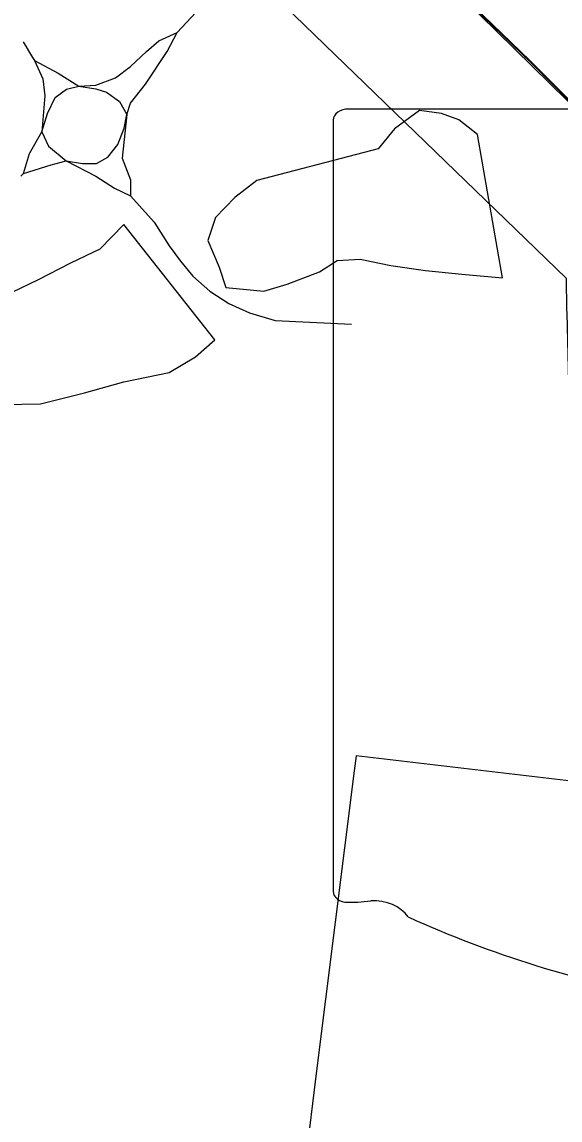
# Model space of a CAD drawing. Extents: x 0 to 34, y 0 to 22.
# Drawn here: x 7.9656 to 8.0359, y 14.2285 to 14.3718 of the extents above; entities that cross this region are included whole.
import ezdxf

# ---------------------------------------------------------------- set-up
doc = ezdxf.new("R2010")
doc.units = 0
for name, color, linetype in [('GM_X_City_Street', 7, 'Continuous'), ('GM_X_Corporation', 7, 'Continuous'), ('GM_X_Minor_Lake', 7, 'Continuous'), ('GM_X_Rail_Line', 7, 'Continuous'), ('GM_X_State_Route', 7, 'Continuous'), ('GM_X_State_Shield', 7, 'Continuous'), ('GM_X_Township_Road', 7, 'Continuous')]:
    doc.layers.add(name, color=color, linetype=linetype)

msp = doc.modelspace()

# ---------------------------------------------------------------- linework, layer by layer
at = {"layer": 'GM_X_City_Street'}
msp.add_lwpolyline([(7.98805, 14.38545), (8.03669, 14.33839), (8.03675, 14.33432), (8.03677, 14.33383), (8.03704, 14.32303), (8.03704, 14.32303), (8.03748, 14.30581), (8.06024, 14.27253), (8.06207, 14.26984), (8.05705, 14.27042), (8.05494, 14.27066), (8.05469, 14.27069), (8.04995, 14.27125), (8.00924, 14.27605), (8.00899, 14.27408), (8.004, 14.2342), (8.00271, 14.22387)], dxfattribs=at)
at = {"layer": 'GM_X_Corporation'}
for points in [[(7.96367, 14.43382), (7.98231, 14.41518), (8.00594, 14.39227), (8.01608, 14.38215), (8.03195, 14.36683), (8.04949, 14.3493), (8.06831, 14.33084), (8.0835, 14.31574), (8.09576, 14.30428), (8.11749, 14.28333), (8.14147, 14.258), (8.15465, 14.24677), (8.16473, 14.23768), (8.17994, 14.22424)], [(8.17994, 14.22424), (8.16473, 14.23768), (8.15465, 14.24677), (8.14147, 14.258), (8.11749, 14.28333), (8.09576, 14.30428), (8.0835, 14.31574), (8.06831, 14.33084), (8.04949, 14.3493), (8.03195, 14.36683), (8.01608, 14.38215), (8.00594, 14.39227), (7.98231, 14.41518), (7.96367, 14.43382)]]:
    msp.add_lwpolyline(points, dxfattribs=at)
at = {"layer": 'GM_X_Minor_Lake'}
for points in [[(8.02839, 14.33844), (8.0251, 14.35713), (8.02266, 14.35907), (8.02039, 14.35987), (8.01755, 14.3603), (8.01428, 14.35788), (8.01214, 14.35526), (7.99629, 14.35116), (7.9934, 14.34893), (7.99088, 14.34631), (7.98988, 14.34329), (7.99134, 14.33984), (7.99225, 14.33717)], [(7.97889, 14.34538), (7.97579, 14.3422), (7.97196, 14.34037), (7.96774, 14.33816), (7.96429, 14.33651), (7.96254, 14.33445), (7.96111, 14.32858), (7.96047, 14.32422), (7.95986, 14.32195), (7.96309, 14.3219), (7.96804, 14.322), (7.97376, 14.32342), (7.97892, 14.32485), (7.98484, 14.32608), (7.98829, 14.32811), (7.9908, 14.33035)], [(7.9908, 14.33035), (7.97889, 14.34538)], [(7.99225, 14.33717), (7.99718, 14.3367), (8.00024, 14.3376), (8.00445, 14.33924), (8.00676, 14.34072), (8.0098, 14.34086), (8.01378, 14.34003), (8.01833, 14.33938), (8.02308, 14.33892), (8.02839, 14.33844)]]:
    msp.add_lwpolyline(points, dxfattribs=at)
at = {"layer": 'GM_X_Rail_Line'}
msp.add_lwpolyline([(8.09411, 14.30513), (7.91188, 14.48462), (7.73883, 14.62661), (7.37583, 14.95031), (7.27768, 15.03727), (7.11629, 15.18835), (7.09242, 15.20728), (7.06464, 15.22387), (6.89163, 15.30383), (6.63068, 15.45516), (6.60772, 15.46474), (6.58368, 15.4712), (6.35418, 15.49636), (6.26415, 15.50162), (6.17974, 15.50653), (6.14837, 15.51701), (6.12521, 15.53414), (6.05954, 15.61782), (6.04079, 15.63718), (6.02351, 15.65035), (5.8776, 15.71198), (5.85703, 15.71911), (5.83342, 15.72349), (5.69367, 15.73607)], dxfattribs=at)
at = {"layer": 'GM_X_State_Route'}
msp.add_lwpolyline([(7.93886, 14.45791), (7.94238, 14.45442), (7.94325, 14.45356), (7.96379, 14.43356), (7.98243, 14.41492), (8.00605, 14.392), (8.0162, 14.38189), (8.03207, 14.36657), (8.0496, 14.34904), (8.06843, 14.33058), (8.08362, 14.31548), (8.09587, 14.30402), (8.11761, 14.28307), (8.13463, 14.26508)], dxfattribs=at)
at = {"layer": 'GM_X_State_Shield'}
for p, q in [((8.05613, 14.36044), (8.00787, 14.36044)), ((8.00625, 14.35872), (8.00625, 14.25866))]:
    msp.add_line(p, q, dxfattribs=at)
for centre, major_axis, start_param, end_param in [((8.00814, 14.35893), (0.00191, 0), 1.712693, 3.28349), ((8.00816, 14.25844), (0.00193, 0), 3.00124, 4.508301), ((8.00845, 14.26868), (0.0147, 0), 4.665946, 4.897461), ((8.01146, 14.25289), (0.0053, 0), 0.519207, 1.627899), ((8.07837, 14.34279), (0.1262, 0), 4.195997, 4.488961)]:
    msp.add_ellipse(centre, major_axis=major_axis, ratio=0.8, start_param=start_param, end_param=end_param, dxfattribs=at)
at = {"layer": 'GM_X_Township_Road'}
for p, q in [((7.98586, 14.37047), (8.00605, 14.392)), ((7.96574, 14.36924), (7.96698, 14.3672))]:
    msp.add_line(p, q, dxfattribs=at)
for points in [[(7.96546, 14.35173), (7.9658, 14.35206), (7.96942, 14.35321), (7.97139, 14.3537), (7.97353, 14.35337), (7.97534, 14.35337), (7.97682, 14.35419), (7.97813, 14.35584), (7.97896, 14.35798), (7.97928, 14.35978), (7.97978, 14.36126), (7.98175, 14.36373), (7.98455, 14.368), (7.98586, 14.37047)], [(7.9658, 14.35206), (7.9666, 14.35469), (7.96821, 14.35752), (7.96895, 14.35987), (7.96993, 14.36196), (7.97141, 14.36307), (7.97302, 14.36344), (7.97524, 14.36357), (7.97783, 14.36455), (7.9798, 14.36603), (7.98189, 14.368), (7.9835, 14.36936), (7.98586, 14.37047)], [(7.96698, 14.3672), (7.96723, 14.36679), (7.96833, 14.36443), (7.96858, 14.36221), (7.96821, 14.35752), (7.96905, 14.35561), (7.97139, 14.3537), (7.97524, 14.35173), (7.9777, 14.35013), (7.9798, 14.34914)], [(7.96723, 14.36679), (7.97034, 14.36517), (7.97302, 14.36344), (7.97523, 14.36312), (7.97665, 14.36266), (7.97834, 14.36145), (7.97928, 14.35978), (7.97869, 14.35407), (7.9798, 14.35123), (7.9798, 14.34914)], [(7.9798, 14.34914), (7.98288, 14.34569), (7.98485, 14.3426), (7.98633, 14.34063), (7.98794, 14.33866), (7.99016, 14.33669), (7.99262, 14.33508), (7.99533, 14.33385), (7.99866, 14.33286), (8.00865, 14.33237)]]:
    msp.add_lwpolyline(points, dxfattribs=at)

doc.saveas('drawing.dxf')
